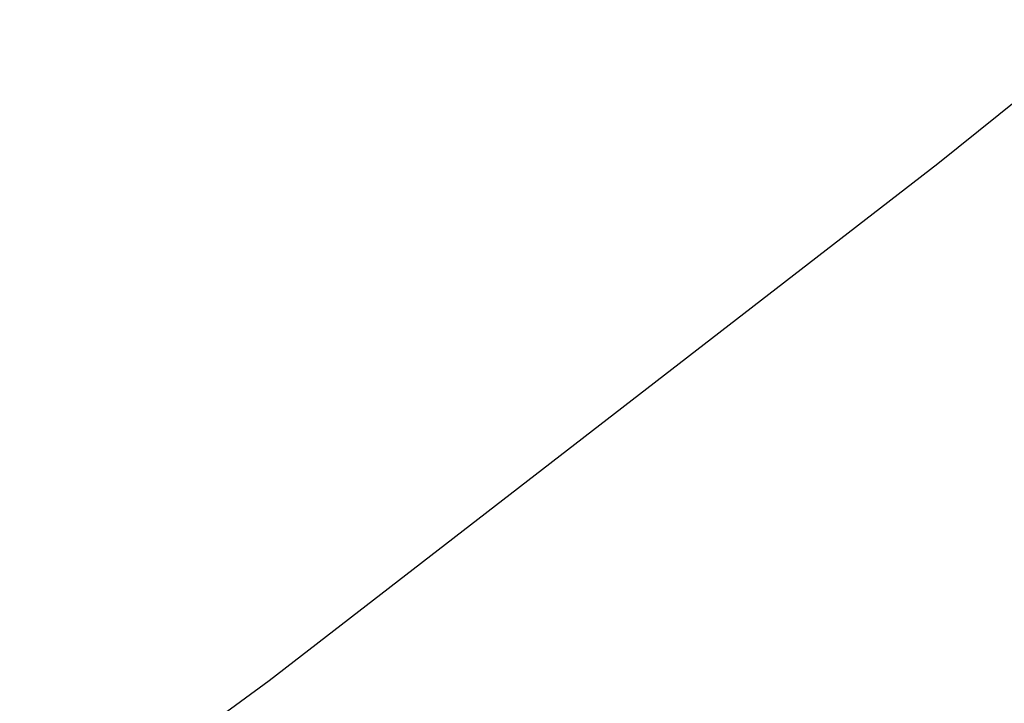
# Model space of a CAD drawing. Extents: x 0 to 362422, y 0 to 4201735.
# Tile 373 of 656: x 360290.27 to 360292.86, y 4200430.62 to 4200432.42. Entities that reach past the tile are written whole.
import ezdxf

# ---------------------------------------------------------------- set-up
doc = ezdxf.new("R2010")
doc.units = 0
doc.header["$LTSCALE"] = 0.5
doc.header["$MEASUREMENT"] = 0
doc.linetypes.add('CONTI', pattern=[0])
doc.layers.add('.', color=7, linetype='Continuous', lineweight=15)
doc.layers.add('GORIZDEFAULT', color=32, linetype='CONTI')

# ---------------------------------------------------------------- blocks, each defined once
blk = doc.blocks.new('gergrgrre')
at = {"layer": 'GORIZDEFAULT', "color": 32}
blk.add_polyline3d([(360285.766, 4200427.0221, 539), (360287.26, 4200428.04, 539), (360289.1, 4200429.34, 539), (360290.93, 4200430.68, 539), (360292.69, 4200432.04, 539), (360294.37, 4200433.39, 539), (360295.95, 4200434.71, 539), (360297.41, 4200435.99, 539), (360298.75, 4200437.19, 539)], dxfattribs=at)

msp = doc.modelspace()

# ---------------------------------------------------------------- hatches: boundary and pattern name
at = {"layer": '.', "ltscale": 0.149071}
h = msp.add_hatch(color=256, dxfattribs=at)
h.dxf.hatch_style = 1
h.set_gradient(color1=(255, 255, 255), tint=1)
h.paths.add_polyline_path([(359890.2408, 4200063.4759), (362234.445, 4200063.4759), (362234.349, 4201313.8917), (359890.2408, 4201328.8911)], flags=17)
h.paths.add_polyline_path([(359890.2408, 4200063.4759), (362234.445, 4200063.4759), (362234.445, 4201313.8911), (359890.2408, 4201328.8911)], flags=17)

# ---------------------------------------------------------------- block references
at = {"linetype": 'Continuous'}
msp.add_blockref('gergrgrre', (0, 0), dxfattribs=at)

doc.saveas('drawing.dxf')
